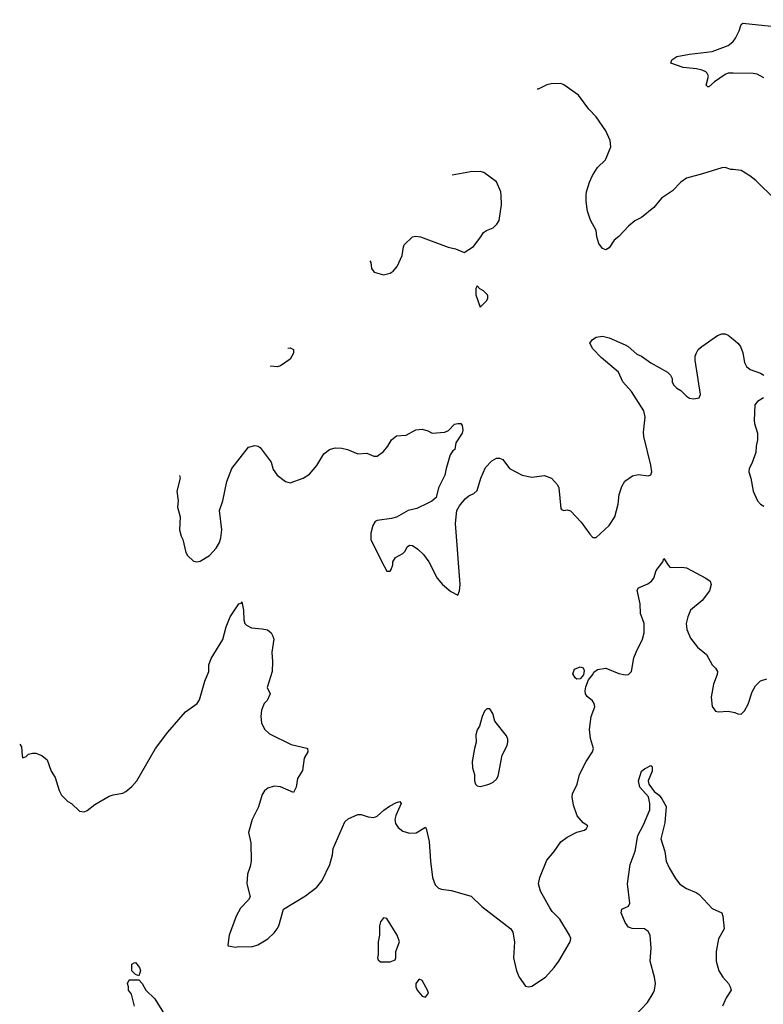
# Model space of a CAD drawing. Header units: inches. Extents: x 2134017 to 2292458, y 756222 to 916513.
# Tile 273 of 387: x 2195570 to 2200188, y 903881 to 910000. Entities that reach past the tile are written whole.
import ezdxf

# ---------------------------------------------------------------- set-up
doc = ezdxf.new("R2010")
doc.units = ezdxf.units.IN
doc.header["$MEASUREMENT"] = 0
doc.layers.add('C1990', color=7, linetype='Continuous')
doc.layers.add('C2900', color=7, linetype='Continuous')

msp = doc.modelspace()

# ---------------------------------------------------------------- linework, layer by layer
at = {"layer": 'C1990', "color": 5}
for points, elevation in [([(2200000, 909666.7), (2199970, 909667.1), (2199950, 909658.7), (2199885.2, 909614.8), (2199850, 909582), (2199843.1, 909583.1), (2199832.7, 909592.7), (2199846.9, 909650), (2199838, 909670), (2199830, 909676.9), (2199807, 909687), (2199773.8, 909693.8), (2199690, 909702.2), (2199613.2, 909730), (2199619, 909750), (2199650, 909770.3), (2199730, 909785.7), (2199870, 909802.6), (2199970, 909839.1), (2199998, 909862), (2200000, 909864.5)], 440), ([(2200000, 909068.4), (2199986, 909070), (2199950, 909081.2), (2199930, 909079.3), (2199810, 909041.3), (2199710, 909015.6), (2199676.3, 908990), (2199623.1, 908936.9), (2199554.8, 908890), (2199507.9, 908832.1), (2199431.3, 908770), (2199390, 908749.2), (2199350, 908716), (2199290, 908653.2), (2199261, 908630), (2199230, 908582), (2199210, 908569.2), (2199190, 908577.2), (2199167, 908610), (2199154.5, 908650), (2199149.3, 908690), (2199114.8, 908754.8), (2199096.2, 908810), (2199087.8, 908870), (2199087.6, 908910), (2199089.6, 908930), (2199108.2, 908990), (2199127.3, 909032.7), (2199158.5, 909081.5), (2199207.8, 909130), (2199241.1, 909210), (2199237.7, 909250), (2199210, 909309.3), (2199150, 909397.2), (2199104.2, 909444.2), (2199040.5, 909530), (2198950, 909595.3), (2198930, 909603.1), (2198870, 909601.5), (2198844, 909596), (2198790, 909568.9), (2198783.3, 909567.8)], 460), ([(2197745.2, 908501.6), (2197750, 908492), (2197754, 908454), (2197770.4, 908430.4), (2197830, 908415.5), (2197870, 908425.5), (2197890, 908437.3), (2197913.1, 908466.9), (2197945.4, 908534.6), (2197952.5, 908587.5), (2197958.6, 908601.4), (2198010, 908650.8), (2198030, 908655.5), (2198058, 908650), (2198230, 908587.3), (2198276.9, 908576.9), (2198330, 908554), (2198388, 908590), (2198434, 908650), (2198450, 908678), (2198468, 908690), (2198510, 908706.8), (2198533.2, 908730), (2198547.2, 908752.8), (2198562, 908850), (2198560.9, 908910), (2198558, 908930), (2198530, 908992.7), (2198451.3, 909051.3), (2198430, 909057), (2198370, 909054.5), (2198256, 909033.1)], 480), ([(2196563.4, 907166.8), (2196567.3, 907150), (2196546.4, 907070), (2196554.9, 907010), (2196550.6, 906970), (2196567.7, 906910), (2196562, 906830), (2196573.4, 906790), (2196584, 906770), (2196601, 906690), (2196611.3, 906670), (2196650, 906636), (2196670, 906631.3), (2196690, 906636), (2196749.3, 906670.7), (2196790, 906716), (2196810, 906751.3), (2196820.1, 906779.9), (2196825.1, 906830), (2196811.8, 906950), (2196831.3, 907010), (2196856.9, 907130), (2196888.2, 907210), (2196990, 907344), (2197030, 907354), (2197050, 907350.8), (2197062.5, 907342.5), (2197132.7, 907250), (2197145.1, 907205.1), (2197168.4, 907170), (2197220.7, 907130), (2197250, 907122.4), (2197330, 907151.8), (2197370, 907175.3), (2197416.3, 907230), (2197458.2, 907301.8), (2197494, 907330), (2197530, 907338.9), (2197570, 907338), (2197604.7, 907330), (2197670, 907303.1), (2197725.5, 907305.5), (2197770, 907286.8), (2197790, 907286.8), (2197830, 907316), (2197857.2, 907350), (2197879, 907390), (2197910, 907414), (2197970, 907418), (2198030, 907452), (2198070, 907456), (2198105.4, 907445.4), (2198131.1, 907431.1), (2198210, 907436.3), (2198231.9, 907448.1), (2198270, 907486.8), (2198290.9, 907490.9), (2198310, 907491), (2198318, 907478), (2198322, 907450), (2198317.3, 907430), (2198278, 907370), (2198272, 907330), (2198259.6, 907320.4), (2198243.6, 907296.4), (2198218, 907210), (2198211, 907170), (2198171, 907090), (2198156, 907030), (2198130, 907009), (2198104.5, 906995.5), (2198036.8, 906963.2), (2197982, 906950), (2197910, 906908.7), (2197879.8, 906900.2), (2197790, 906888.7), (2197778, 906882), (2197763.5, 906856.5), (2197751.3, 906810), (2197751.3, 906770), (2197818, 906630), (2197850, 906574), (2197870, 906574), (2197876.4, 906583.6), (2197887.3, 906612.7), (2197888, 906630), (2197903.1, 906656.9), (2197950, 906682), (2197963.1, 906696.9), (2197976.4, 906723.6), (2197990, 906734), (2198010, 906732), (2198042, 906710), (2198076.8, 906676.8), (2198110.5, 906630.5), (2198162.8, 906530), (2198196, 906490), (2198246.4, 906446.4), (2198290, 906424.7), (2198301.2, 906450), (2198306, 906490), (2198275.4, 906870), (2198285.6, 906950), (2198301.3, 906978.7), (2198336.6, 907023.4), (2198358.3, 907041.7), (2198390, 907056.3), (2198410, 907074.8), (2198432.7, 907150), (2198462.9, 907217.1), (2198501.5, 907258.6), (2198530, 907274.9), (2198550, 907275.5), (2198570, 907267.7), (2198611.5, 907211.5), (2198690.2, 907170.2), (2198750, 907157.6), (2198830, 907167.2), (2198872.2, 907150), (2198910, 907110.4), (2198917.7, 907090), (2198930, 906962), (2198935.3, 906955.3), (2198950, 906950.8), (2198970, 906954), (2198990, 906947.3), (2199056.7, 906876.7), (2199110, 906802.8), (2199130, 906782.8), (2199150, 906782.8), (2199230, 906857.6), (2199265.1, 906910), (2199285.7, 906990), (2199293, 907050), (2199310, 907098.8), (2199328.6, 907131.4), (2199374.5, 907165.5), (2199410, 907172.7), (2199474.8, 907165.2), (2199490, 907172), (2199494.5, 907190), (2199489.3, 907230.7), (2199445.6, 907410), (2199443.9, 907436.1), (2199454.3, 907530), (2199445.6, 907570), (2199370, 907689.2), (2199315.3, 907750), (2199288.7, 907810), (2199181.3, 907901.3), (2199130, 907955.1), (2199109.6, 907990), (2199127, 908013), (2199150, 908026.8), (2199190, 908032.7), (2199230, 908024), (2199330, 907979.3), (2199348.6, 907968.6), (2199402.5, 907922.5), (2199431.3, 907910), (2199490, 907867.7), (2199592, 907810), (2199612, 907790), (2199622, 907770), (2199622, 907750), (2199630.9, 907730.9), (2199651, 907710), (2199675.3, 907695.3), (2199710, 907660.5), (2199730, 907648), (2199756, 907644), (2199789.2, 907650.8), (2199797.2, 907670), (2199764.8, 907884.8), (2199764.5, 907910), (2199772, 907930), (2199783.7, 907950), (2199806, 907970), (2199903.3, 908036.7), (2199930, 908048.5), (2199950, 908048.4), (2199970, 908039.5), (2200000, 908014.9)], 460), ([(2197235.3, 907958.8), (2197250, 907961), (2197270.6, 907950.6), (2197270, 907928), (2197250.4, 907889.6), (2197190, 907849), (2197170, 907842), (2197130, 907846), (2197127.4, 907844.8)], 460), ([(2195570.3, 905497.5), (2195581, 905481), (2195584.7, 905424.7), (2195590, 905414), (2195610, 905422), (2195625.2, 905434.8), (2195650, 905441), (2195670, 905441), (2195707.1, 905427.1), (2195739.8, 905399.8), (2195764.7, 905330), (2195791.3, 905290), (2195816, 905210), (2195830, 905182), (2195870, 905142), (2195892, 905130), (2195942, 905082), (2195970, 905078), (2195990, 905084.7), (2196036.5, 905123.5), (2196124.8, 905175.2), (2196150, 905184), (2196210, 905194), (2196230, 905204), (2196265.8, 905234.2), (2196298, 905270), (2196414.5, 905470), (2196490, 905573.4), (2196600.5, 905699.5), (2196672.3, 905750), (2196687.2, 905772.8), (2196719.3, 905890), (2196745.2, 905950), (2196745.2, 905990), (2196759.3, 906030), (2196831.1, 906148.9), (2196852.7, 906227.3), (2196878, 906290), (2196930, 906370.6), (2196945.6, 906374.4), (2196950, 906382), (2196959.5, 906330), (2196962.4, 906270), (2196968.8, 906248.8), (2196977.6, 906237.6), (2197010, 906220.4), (2197075.3, 906215.3), (2197108, 906208), (2197130.7, 906190), (2197142.8, 906170), (2197147.3, 906150), (2197136.3, 906070), (2197140.5, 906010), (2197137.3, 905950), (2197107.3, 905850), (2197126, 905810), (2197106.8, 905770), (2197087.3, 905750), (2197070.7, 905710), (2197066.8, 905670), (2197071, 905630), (2197090.7, 905590.7), (2197121.4, 905561.4), (2197255.3, 905495.3), (2197353.4, 905473.4), (2197358, 905470), (2197358.8, 905450), (2197336, 905410), (2197326.4, 905333.6), (2197295.3, 905284.7), (2197286, 905230), (2197270, 905198), (2197190, 905232.7), (2197150, 905237.2), (2197110, 905224), (2197090, 905208.7), (2197075.9, 905184.1), (2197052.5, 905107.5), (2197014, 905030), (2196990.7, 904950), (2197005.5, 904885.5), (2197007.2, 904770), (2197002, 904738), (2196983.8, 904690), (2196980.5, 904630), (2197002, 904550), (2196990.7, 904530), (2196941.8, 904478.2), (2196914.9, 904430), (2196871, 904310), (2196862, 904250), (2196865.4, 904245.4), (2196910, 904236), (2196930, 904240.7), (2197010, 904238), (2197048.7, 904250), (2197110, 904287.7), (2197150, 904324.9), (2197170, 904351), (2197179.5, 904370), (2197207.9, 904472.1), (2197345.6, 904554.4), (2197415.1, 904610), (2197448.5, 904651.5), (2197495.1, 904750), (2197512.7, 904810), (2197517.2, 904850), (2197590, 905014.8), (2197610, 905033.4), (2197670, 905061), (2197690, 905061), (2197733.6, 905046.4), (2197770, 905042.8), (2197790, 905051), (2197831.8, 905088.2), (2197867.5, 905112.5), (2197910, 905136.3), (2197930, 905141), (2197938.8, 905130), (2197905.8, 905054.1), (2197900.4, 905030), (2197904.1, 905004.1), (2197919.9, 904979.9), (2197950, 904957.3), (2197990, 904944), (2198032.7, 904947.3), (2198090, 904982), (2198094.4, 904974.4), (2198113.7, 904893.7), (2198120.4, 904770), (2198134.4, 904670), (2198150, 904622.8), (2198170, 904604), (2198190, 904596.3), (2198250, 904588.2), (2198373.3, 904553.3), (2198439.1, 904490), (2198619.1, 904350), (2198632.7, 904330), (2198643.7, 904270), (2198637, 904170), (2198655.8, 904090), (2198672.7, 904050), (2198710, 903994.8), (2198730, 903990.6), (2198750, 903993.4), (2198835.1, 904050), (2198889.4, 904110), (2198918, 904150), (2198989.3, 904270), (2198992.3, 904290), (2198983.7, 904310), (2198925.2, 904410), (2198877.6, 904457.6), (2198861.3, 904481.3), (2198804.4, 904584.4), (2198792.3, 904630), (2198800.9, 904670), (2198843.9, 904776.1), (2198890, 904831.3), (2198930, 904891), (2198970, 904921), (2199030, 904951.3), (2199076.4, 904963.6), (2199090, 904974), (2199098, 904990), (2199068.9, 905008.9), (2199032.3, 905052.3), (2199010, 905118), (2199000.9, 905170), (2199003.7, 905190), (2199032.3, 905250), (2199047, 905310), (2199087.8, 905390), (2199127.3, 905450), (2199132.3, 905470), (2199114, 905534), (2199107.4, 905590), (2199119.1, 905670), (2199142, 905730), (2199138.4, 905750), (2199127, 905767), (2199094.2, 905794.2), (2199084, 905810), (2199081, 905830), (2199085.7, 905854.3), (2199102, 905898), (2199129.6, 905930), (2199134.3, 905945.7), (2199157.2, 905962.8), (2199210, 905970.2), (2199290, 905936.5), (2199330, 905927.9), (2199350, 905930.4), (2199369.6, 905950), (2199384.7, 906035.3), (2199397.2, 906070), (2199438.4, 906150), (2199448.8, 906190), (2199447.7, 906247.7), (2199425.1, 906310), (2199424, 906370), (2199405.1, 906454.9), (2199412.7, 906470), (2199470, 906494.3), (2199494.3, 906510), (2199506.9, 906530), (2199523.3, 906576.7), (2199564, 906630), (2199570, 906652), (2199596, 906610), (2199610, 906596), (2199681.7, 906598.3), (2199710, 906594), (2199830.1, 906530.1), (2199857, 906510), (2199863.7, 906490), (2199853, 906450), (2199807.7, 906390), (2199736.4, 906330), (2199718, 906290), (2199708.8, 906248.8), (2199713.4, 906210), (2199736.3, 906156.3), (2199779.9, 906099.9), (2199834.9, 906054.9), (2199870, 905991), (2199890.8, 905970), (2199902.8, 905950), (2199902, 905930), (2199878.4, 905870), (2199864.4, 905790), (2199870, 905732), (2199890, 905702), (2199910, 905698), (2199970, 905702.8), (2200000, 905696.8)], 440), ([(2199350, 903768.7), (2199468.3, 903891.7), (2199503.9, 903950), (2199511.9, 903970), (2199517.8, 904010), (2199512.7, 904050), (2199485.8, 904150), (2199490.6, 904229.4), (2199485.4, 904310), (2199473.7, 904333.7), (2199450, 904349.7), (2199372.7, 904352.7), (2199350, 904361.6), (2199330, 904389.2), (2199305.1, 904450), (2199308.2, 904471.8), (2199349.6, 904490.4), (2199359.6, 904510), (2199345, 904630), (2199361, 904750), (2199392.9, 904832.9), (2199408.2, 904930), (2199443.1, 904996.9), (2199482.5, 905090), (2199482.8, 905130), (2199475.1, 905170), (2199421.3, 905230), (2199412.8, 905270), (2199431.6, 905330), (2199450, 905345.3), (2199490, 905366), (2199496.7, 905356.7), (2199497, 905330), (2199471.8, 905270), (2199477, 905250), (2199510, 905204), (2199541.1, 905181.1), (2199558.3, 905158.3), (2199583.8, 905110), (2199576, 905010), (2199551.4, 904910), (2199576, 904830), (2199584.4, 904770), (2199603.1, 904730), (2199642.2, 904662.2), (2199670, 904628.4), (2199710, 904600.3), (2199770, 904576.4), (2199790, 904563.8), (2199870, 904477.3), (2199930.6, 904450.6), (2199937.3, 904430), (2199944, 904350), (2199910, 904288), (2199894, 904210), (2199894.9, 904150), (2199910.5, 904090), (2199936.3, 904050), (2199970.8, 904010), (2199982.8, 903990), (2199987.3, 903970), (2199958, 903922), (2199934.9, 903870)], 420), ([(2196283.6, 903870), (2196265.2, 903945.2), (2196245.2, 903970), (2196245.2, 903990), (2196239, 904010), (2196250, 904034), (2196310, 904034), (2196330, 904011.3), (2196354, 903970), (2196410, 903914.8), (2196470, 903818)], 420)]:
    msp.add_lwpolyline(points, dxfattribs=dict(at, elevation=elevation))
for points, elevation in [([(2198410, 908346), (2198402, 908330), (2198402, 908290), (2198430, 908214), (2198470, 908254), (2198478, 908270), (2198476.4, 908283.6), (2198475.3, 908290), (2198450, 908315.3), (2198428, 908328)], 480), ([(2199030, 905900.9), (2199019.3, 905910), (2199005.6, 905934.4), (2199015.3, 905964.7), (2199050, 905978), (2199070, 905972), (2199076, 905956), (2199070.4, 905929.6), (2199050, 905903.7)], 440), ([(2198490, 905718), (2198470, 905718), (2198456.9, 905703.1), (2198442, 905670), (2198426, 905610), (2198410, 905588), (2198403.4, 905556.6), (2198404.9, 905510), (2198393.4, 905470), (2198380.5, 905390), (2198382, 905350), (2198394, 905310), (2198394.8, 905270), (2198401, 905250), (2198410, 905238), (2198430, 905234.8), (2198470, 905246), (2198490, 905250.7), (2198510, 905262.8), (2198530, 905281), (2198540.7, 905299.3), (2198567, 905430), (2198597.2, 905490), (2198601.2, 905510), (2198601.2, 905530), (2198593.2, 905550), (2198521.5, 905641.5), (2198508.9, 905688.9)], 460), ([(2197830, 904419), (2197810, 904394), (2197803.8, 904370), (2197803.8, 904310), (2197795.5, 904270), (2197796, 904190), (2197791.3, 904170), (2197796.9, 904156.9), (2197810, 904144.7), (2197870, 904144.7), (2197902, 904158), (2197906, 904170), (2197906, 904210), (2197929.3, 904270), (2197913.6, 904310), (2197850, 904415.3)], 440), ([(2196310, 904058), (2196290, 904066), (2196266, 904090), (2196266, 904130), (2196280.4, 904139.6), (2196290, 904142), (2196314.8, 904110), (2196321, 904090)], 420), ([(2198050, 904038), (2198031, 904010), (2198031, 903990), (2198038.8, 903970), (2198070, 903932), (2198090, 903924.7), (2198108, 903950), (2198102, 903970), (2198070, 904028.7)], 440)]:
    msp.add_lwpolyline(points, close=True, dxfattribs=dict(at, elevation=elevation))
at = {"layer": 'C2900', "color": 5}
for points, elevation in [([(2200000, 909864.5), (2200015.6, 909884.4), (2200037, 909930), (2200049.6, 909970.4), (2200061.2, 909978.8), (2200275.8, 909955.8), (2200390, 909958), (2200438, 909970), (2200478.2, 910000)], 440), ([(2200190, 909639.5), (2200150, 909660.5), (2200125.2, 909665.2), (2200000, 909666.7)], 440), ([(2200261.8, 908881.8), (2200141.2, 909001.2), (2200104, 909030), (2200050, 909062.7), (2200000, 909068.4)], 460), ([(2200000, 908014.9), (2200030, 907990.4), (2200046, 907970), (2200061.3, 907930), (2200070.3, 907870), (2200084.2, 907844.2), (2200106.5, 907826.5), (2200170, 907802.6), (2200190, 907790.4)], 460), ([(2200189.1, 907650.9), (2200151.7, 907628.3), (2200134.4, 907605.6), (2200130.4, 907510), (2200132.4, 907490), (2200152.2, 907430), (2200152, 907390), (2200142.6, 907350), (2200141.6, 907310), (2200117.1, 907242.9), (2200099.1, 907210), (2200097.1, 907190), (2200110.3, 907150), (2200124.4, 907070), (2200152.2, 907010), (2200170, 906988.5), (2200190, 906977.6)], 460), ([(2200000, 905696.8), (2200010, 905694.8), (2200030, 905686), (2200050, 905684.7), (2200070, 905704.7), (2200093.3, 905746.7), (2200117.5, 905822.5), (2200140.1, 905859.9), (2200170, 905891), (2200210, 905904.7)], 440)]:
    msp.add_lwpolyline(points, dxfattribs=dict(at, elevation=elevation))

doc.saveas('drawing.dxf')
